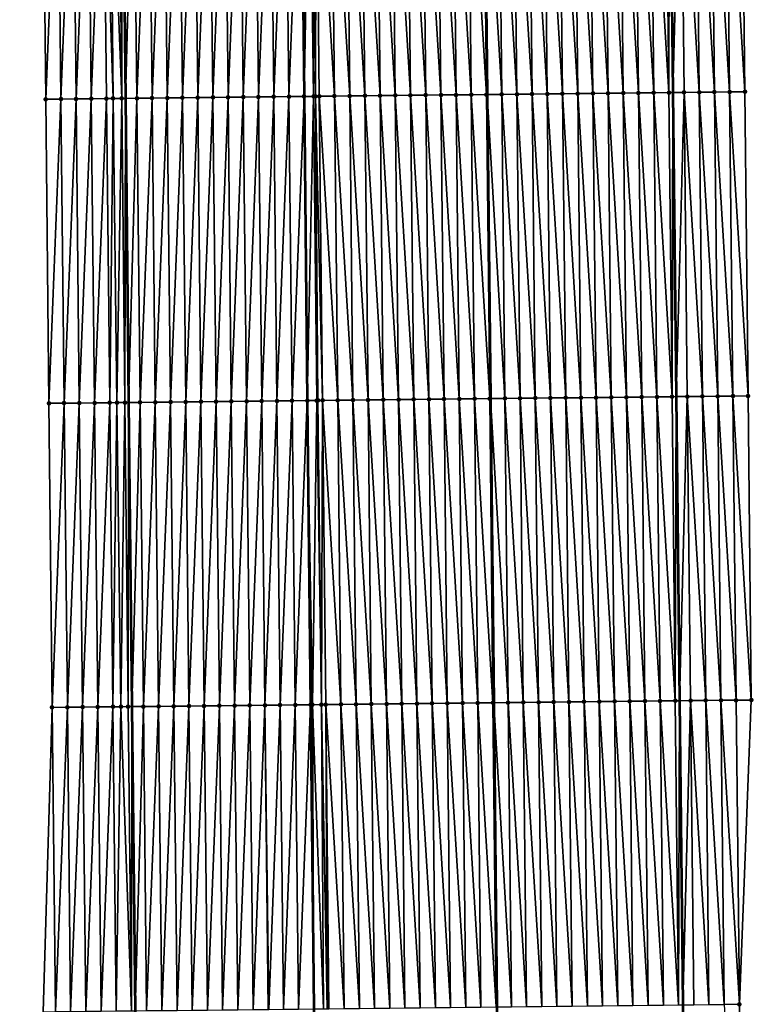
# Model space of a CAD drawing. Header units: feet. Extents: x 2010743 to 2022806, y 818705 to 837694.
# Tile 339 of 531: x 2011461 to 2011509, y 830054 to 830119. Entities that reach past the tile are written whole.
import ezdxf

# ---------------------------------------------------------------- set-up
doc = ezdxf.new("R2010")
doc.units = ezdxf.units.FT
doc.header["$MEASUREMENT"] = 0
for name, color, linetype, lineweight in [('EP_Travel Lane', 172, 'Continuous', 53), ('Road Shots', 141, 'Continuous', 100), ('STRIPING', 60, 'Continuous', 53)]:
    doc.layers.add(name, color=color, linetype=linetype, lineweight=lineweight)
doc.layers.add('I-77-MM17-21_NB-Surface-Border', color=7, linetype='Continuous')
doc.layers.add('I-77-MM17-21_NB-Surface-TIN', color=7, linetype='Continuous')

msp = doc.modelspace()

# ---------------------------------------------------------------- linework, layer by layer
at = {"layer": 'EP_Travel Lane'}
for points in [[(2011466.175, 830253.519, 324.413), (2011466.387, 830233.52, 324.295), (2011466.599, 830213.522, 324.185), (2011466.811, 830193.523, 324.06), (2011467.024, 830173.525, 323.938), (2011467.236, 830153.527, 323.8), (2011467.448, 830133.528, 323.674), (2011467.66, 830113.529, 323.565), (2011467.873, 830093.531, 323.446), (2011468.085, 830073.532, 323.34), (2011468.3, 830053.531, 323.188), (2011468.516, 830033.533, 323.069), (2011468.732, 830013.534, 322.989), (2011468.948, 829993.536, 322.86)], [(2011502.158, 830253.902, 324.151), (2011502.374, 830233.904, 324.011), (2011502.591, 830213.906, 323.877), (2011502.807, 830193.907, 323.758), (2011503.023, 830173.909, 323.636), (2011503.24, 830153.91, 323.527), (2011503.456, 830133.912, 323.45), (2011503.673, 830113.913, 323.332), (2011503.889, 830093.915, 323.22), (2011504.106, 830073.916, 323.06), (2011504.322, 830053.922, 322.929), (2011504.538, 830033.924, 322.807), (2011504.754, 830013.925, 322.688), (2011504.97, 829993.927, 322.561), (2011505.186, 829973.928, 322.471)]]:
    msp.add_polyline3d(points, dxfattribs=at)
at = {"layer": 'I-77-MM17-21_NB-Surface-Border', "color": 3, "linetype": 'Continuous', "lineweight": -3}
for points in [[(2011504.928, 830253.932, 324.062), (2011504.14, 830233.923, 323.963), (2011505.352, 830213.935, 323.804), (2011505.564, 830193.937, 323.683), (2011506.777, 830173.949, 323.527), (2011507.989, 830153.961, 323.389), (2011508.201, 830133.963, 323.289), (2011508.413, 830113.964, 323.179), (2011508.625, 830093.966, 323.061), (2011508.838, 830073.967, 322.929), (2011508.053, 830053.963, 322.809), (2011508.269, 830033.965, 322.694), (2011507.485, 830013.955, 322.606), (2011506.701, 829993.946, 322.514), (2011507.917, 829973.958, 322.385)], [(2011463.469, 829993.478, 322.703), (2011463.161, 830013.475, 322.825), (2011462.642, 830033.471, 322.898), (2011462.239, 830053.467, 323.014), (2011462.84, 830073.478, 323.186), (2011462.628, 830093.476, 323.305), (2011462.416, 830113.475, 323.414), (2011462.204, 830133.473, 323.533), (2011461.991, 830153.472, 323.665), (2011461.014, 830173.462, 323.765), (2011461.065, 830193.463, 323.892), (2011461.048, 830213.464, 324.019), (2011461.279, 830233.467, 324.152), (2011460.705, 830253.462, 324.263)]]:
    msp.add_polyline3d(points, dxfattribs=at)
at = {"layer": 'I-77-MM17-21_NB-Surface-TIN', "color": 128, "linetype": 'Continuous', "lineweight": -3}
for points in [[(2011465.416, 830113.506, 323.496), (2011466.203, 830133.515, 323.646), (2011465.203, 830133.505, 323.627)], [(2011465.416, 830113.506, 323.496), (2011466.416, 830113.516, 323.536), (2011466.203, 830133.515, 323.646)], [(2011466.85, 830113.521, 323.57), (2011466.659, 830133.52, 323.677), (2011466.203, 830133.515, 323.646)], [(2011466.416, 830113.516, 323.536), (2011466.85, 830113.521, 323.57), (2011466.203, 830133.515, 323.646)], [(2011467.416, 830113.527, 323.564), (2011467.203, 830133.525, 323.673), (2011466.659, 830133.52, 323.677)], [(2011466.85, 830113.521, 323.57), (2011467.416, 830113.527, 323.564), (2011466.659, 830133.52, 323.677)], [(2011467.416, 830113.527, 323.564), (2011467.448, 830133.528, 323.674), (2011467.203, 830133.525, 323.673)], [(2011467.416, 830113.527, 323.564), (2011467.66, 830113.529, 323.565), (2011467.448, 830133.528, 323.674)], [(2011468.203, 830133.536, 323.679), (2011467.448, 830133.528, 323.674), (2011467.66, 830113.529, 323.565)], [(2011468.416, 830113.537, 323.57), (2011468.203, 830133.536, 323.679), (2011467.66, 830113.529, 323.565)], [(2011468.416, 830113.537, 323.57), (2011469.203, 830133.547, 323.699), (2011468.203, 830133.536, 323.679)], [(2011468.416, 830113.537, 323.57), (2011469.415, 830113.548, 323.587), (2011469.203, 830133.547, 323.699)], [(2011469.415, 830113.548, 323.587), (2011470.203, 830133.557, 323.715), (2011469.203, 830133.547, 323.699)], [(2011469.415, 830113.548, 323.587), (2011470.415, 830113.558, 323.601), (2011470.203, 830133.557, 323.715)], [(2011470.415, 830113.558, 323.601), (2011471.203, 830133.568, 323.725), (2011470.203, 830133.557, 323.715)], [(2011470.415, 830113.558, 323.601), (2011471.415, 830113.569, 323.611), (2011471.203, 830133.568, 323.725)], [(2011471.415, 830113.569, 323.611), (2011472.203, 830133.578, 323.737), (2011471.203, 830133.568, 323.725)], [(2011471.415, 830113.569, 323.611), (2011472.415, 830113.58, 323.623), (2011472.203, 830133.578, 323.737)], [(2011472.415, 830113.58, 323.623), (2011473.203, 830133.589, 323.749), (2011472.203, 830133.578, 323.737)], [(2011472.415, 830113.58, 323.623), (2011473.415, 830113.59, 323.633), (2011473.203, 830133.589, 323.749)], [(2011473.415, 830113.59, 323.633), (2011474.203, 830133.599, 323.76), (2011473.203, 830133.589, 323.749)], [(2011473.415, 830113.59, 323.633), (2011474.415, 830113.601, 323.643), (2011474.203, 830133.599, 323.76)], [(2011474.415, 830113.601, 323.643), (2011475.203, 830133.61, 323.771), (2011474.203, 830133.599, 323.76)], [(2011474.415, 830113.601, 323.643), (2011475.415, 830113.611, 323.653), (2011475.203, 830133.61, 323.771)], [(2011475.415, 830113.611, 323.653), (2011476.203, 830133.62, 323.785), (2011475.203, 830133.61, 323.771)], [(2011475.415, 830113.611, 323.653), (2011476.415, 830113.622, 323.667), (2011476.203, 830133.62, 323.785)], [(2011476.415, 830113.622, 323.667), (2011477.203, 830133.631, 323.803), (2011476.203, 830133.62, 323.785)], [(2011476.415, 830113.622, 323.667), (2011477.415, 830113.632, 323.683), (2011477.203, 830133.631, 323.803)], [(2011477.415, 830113.632, 323.683), (2011478.203, 830133.641, 323.82), (2011477.203, 830133.631, 323.803)], [(2011477.415, 830113.632, 323.683), (2011478.415, 830113.643, 323.702), (2011478.203, 830133.641, 323.82)], [(2011478.415, 830113.643, 323.702), (2011479.203, 830133.652, 323.831), (2011478.203, 830133.641, 323.82)], [(2011478.415, 830113.643, 323.702), (2011479.415, 830113.653, 323.713), (2011479.203, 830133.652, 323.831)], [(2011479.762, 830133.658, 323.832), (2011479.203, 830133.652, 323.831), (2011479.415, 830113.653, 323.713)], [(2011480.036, 830113.66, 323.717), (2011479.762, 830133.658, 323.832), (2011479.415, 830113.653, 323.713)], [(2011480.036, 830113.66, 323.717), (2011479.91, 830133.659, 323.832), (2011479.762, 830133.658, 323.832)], [(2011480.156, 830113.661, 323.716), (2011480.203, 830133.662, 323.83), (2011479.91, 830133.659, 323.832)], [(2011480.036, 830113.66, 323.717), (2011480.156, 830113.661, 323.716), (2011479.91, 830133.659, 323.832)], [(2011480.156, 830113.661, 323.716), (2011480.415, 830113.664, 323.714), (2011480.203, 830133.662, 323.83)], [(2011481.415, 830113.675, 323.697), (2011481.203, 830133.673, 323.815), (2011480.203, 830133.662, 323.83)], [(2011480.415, 830113.664, 323.714), (2011481.415, 830113.675, 323.697), (2011480.203, 830133.662, 323.83)], [(2011482.415, 830113.685, 323.677), (2011482.203, 830133.684, 323.797), (2011481.203, 830133.673, 323.815)], [(2011481.415, 830113.675, 323.697), (2011482.415, 830113.685, 323.677), (2011481.203, 830133.673, 323.815)], [(2011483.415, 830113.696, 323.658), (2011483.202, 830133.695, 323.782), (2011482.203, 830133.684, 323.797)], [(2011482.415, 830113.685, 323.677), (2011483.415, 830113.696, 323.658), (2011482.203, 830133.684, 323.797)], [(2011484.415, 830113.707, 323.642), (2011484.202, 830133.705, 323.764), (2011483.202, 830133.695, 323.782)], [(2011483.415, 830113.696, 323.658), (2011484.415, 830113.707, 323.642), (2011483.202, 830133.695, 323.782)], [(2011485.415, 830113.718, 323.627), (2011485.202, 830133.716, 323.749), (2011484.202, 830133.705, 323.764)], [(2011484.415, 830113.707, 323.642), (2011485.415, 830113.718, 323.627), (2011484.202, 830133.705, 323.764)], [(2011486.415, 830113.728, 323.608), (2011486.202, 830133.727, 323.73), (2011485.202, 830133.716, 323.749)], [(2011485.415, 830113.718, 323.627), (2011486.415, 830113.728, 323.608), (2011485.202, 830133.716, 323.749)], [(2011487.414, 830113.739, 323.589), (2011487.202, 830133.737, 323.714), (2011486.202, 830133.727, 323.73)], [(2011486.415, 830113.728, 323.608), (2011487.414, 830113.739, 323.589), (2011486.202, 830133.727, 323.73)], [(2011488.414, 830113.75, 323.576), (2011488.202, 830133.748, 323.7), (2011487.202, 830133.737, 323.714)], [(2011487.414, 830113.739, 323.589), (2011488.414, 830113.75, 323.576), (2011487.202, 830133.737, 323.714)], [(2011489.414, 830113.76, 323.563), (2011489.202, 830133.759, 323.69), (2011488.202, 830133.748, 323.7)], [(2011488.414, 830113.75, 323.576), (2011489.414, 830113.76, 323.563), (2011488.202, 830133.748, 323.7)], [(2011490.414, 830113.771, 323.556), (2011490.202, 830133.77, 323.677), (2011489.202, 830133.759, 323.69)], [(2011489.414, 830113.76, 323.563), (2011490.414, 830113.771, 323.556), (2011489.202, 830133.759, 323.69)], [(2011491.414, 830113.782, 323.534), (2011491.202, 830133.78, 323.651), (2011490.202, 830133.77, 323.677)], [(2011490.414, 830113.771, 323.556), (2011491.414, 830113.782, 323.534), (2011490.202, 830133.77, 323.677)], [(2011491.202, 830133.78, 323.651), (2011491.463, 830113.782, 323.534), (2011491.251, 830133.781, 323.651)], [(2011491.414, 830113.782, 323.534), (2011491.463, 830113.782, 323.534), (2011491.202, 830133.78, 323.651)], [(2011492.414, 830113.792, 323.525), (2011492.202, 830133.791, 323.647), (2011491.251, 830133.781, 323.651)], [(2011492.414, 830113.792, 323.525), (2011491.251, 830133.781, 323.651), (2011491.463, 830113.782, 323.534)], [(2011493.414, 830113.803, 323.501), (2011493.202, 830133.802, 323.614), (2011492.202, 830133.791, 323.647)], [(2011492.414, 830113.792, 323.525), (2011493.414, 830113.803, 323.501), (2011492.202, 830133.791, 323.647)], [(2011494.414, 830113.814, 323.481), (2011494.202, 830133.812, 323.595), (2011493.202, 830133.802, 323.614)], [(2011493.414, 830113.803, 323.501), (2011494.414, 830113.814, 323.481), (2011493.202, 830133.802, 323.614)], [(2011495.414, 830113.825, 323.463), (2011495.202, 830133.823, 323.58), (2011494.202, 830133.812, 323.595)], [(2011494.414, 830113.814, 323.481), (2011495.414, 830113.825, 323.463), (2011494.202, 830133.812, 323.595)], [(2011496.414, 830113.835, 323.447), (2011496.202, 830133.834, 323.559), (2011495.202, 830133.823, 323.58)], [(2011495.414, 830113.825, 323.463), (2011496.414, 830113.835, 323.447), (2011495.202, 830133.823, 323.58)], [(2011497.414, 830113.846, 323.432), (2011497.202, 830133.845, 323.544), (2011496.202, 830133.834, 323.559)], [(2011496.414, 830113.835, 323.447), (2011497.414, 830113.846, 323.432), (2011496.202, 830133.834, 323.559)], [(2011498.414, 830113.857, 323.418), (2011498.202, 830133.855, 323.532), (2011497.202, 830133.845, 323.544)], [(2011497.414, 830113.846, 323.432), (2011498.414, 830113.857, 323.418), (2011497.202, 830133.845, 323.544)], [(2011499.414, 830113.867, 323.406), (2011499.202, 830133.866, 323.52), (2011498.202, 830133.855, 323.532)], [(2011498.414, 830113.857, 323.418), (2011499.414, 830113.867, 323.406), (2011498.202, 830133.855, 323.532)], [(2011500.414, 830113.878, 323.393), (2011500.201, 830133.877, 323.501), (2011499.202, 830133.866, 323.52)], [(2011499.414, 830113.867, 323.406), (2011500.414, 830113.878, 323.393), (2011499.202, 830133.866, 323.52)], [(2011501.414, 830113.889, 323.374), (2011501.201, 830133.887, 323.485), (2011500.201, 830133.877, 323.501)], [(2011500.414, 830113.878, 323.393), (2011501.414, 830113.889, 323.374), (2011500.201, 830133.877, 323.501)], [(2011502.414, 830113.9, 323.353), (2011502.201, 830133.898, 323.47), (2011501.201, 830133.887, 323.485)], [(2011501.414, 830113.889, 323.374), (2011502.414, 830113.9, 323.353), (2011501.201, 830133.887, 323.485)], [(2011503.414, 830113.91, 323.333), (2011503.201, 830133.909, 323.453), (2011502.201, 830133.898, 323.47)], [(2011502.414, 830113.9, 323.353), (2011503.414, 830113.91, 323.333), (2011502.201, 830133.898, 323.47)], [(2011503.414, 830113.91, 323.333), (2011503.456, 830133.912, 323.45), (2011503.201, 830133.909, 323.453)], [(2011503.414, 830113.91, 323.333), (2011503.673, 830113.913, 323.332), (2011503.456, 830133.912, 323.45)], [(2011504.201, 830133.919, 323.441), (2011503.456, 830133.912, 323.45), (2011503.673, 830113.913, 323.332)], [(2011504.413, 830113.921, 323.329), (2011504.201, 830133.919, 323.441), (2011503.673, 830113.913, 323.332)], [(2011505.413, 830113.932, 323.284), (2011505.201, 830133.93, 323.392), (2011504.201, 830133.919, 323.441)], [(2011504.413, 830113.921, 323.329), (2011505.413, 830113.932, 323.284), (2011504.201, 830133.919, 323.441)], [(2011506.413, 830113.943, 323.248), (2011506.201, 830133.941, 323.352), (2011505.201, 830133.93, 323.392)], [(2011505.413, 830113.932, 323.284), (2011506.413, 830113.943, 323.248), (2011505.201, 830133.93, 323.392)], [(2011507.413, 830113.953, 323.214), (2011507.201, 830133.952, 323.324), (2011506.201, 830133.941, 323.352)], [(2011506.413, 830113.943, 323.248), (2011507.413, 830113.953, 323.214), (2011506.201, 830133.941, 323.352)], [(2011507.201, 830133.952, 323.324), (2011508.413, 830113.964, 323.179), (2011508.201, 830133.963, 323.289)], [(2011507.413, 830113.953, 323.214), (2011508.413, 830113.964, 323.179), (2011507.201, 830133.952, 323.324)], [(2011463.204, 830133.484, 323.566), (2011462.204, 830133.473, 323.533), (2011462.416, 830113.475, 323.414)], [(2011463.416, 830113.485, 323.448), (2011463.204, 830133.484, 323.566), (2011462.416, 830113.475, 323.414)], [(2011463.416, 830113.485, 323.448), (2011464.204, 830133.494, 323.601), (2011463.204, 830133.484, 323.566)], [(2011463.416, 830113.485, 323.448), (2011464.416, 830113.496, 323.483), (2011464.204, 830133.494, 323.601)], [(2011464.416, 830113.496, 323.483), (2011465.203, 830133.505, 323.627), (2011464.204, 830133.494, 323.601)], [(2011464.416, 830113.496, 323.483), (2011465.416, 830113.506, 323.496), (2011465.203, 830133.505, 323.627)], [(2011462.628, 830093.476, 323.305), (2011463.416, 830113.485, 323.448), (2011462.416, 830113.475, 323.414)], [(2011462.628, 830093.476, 323.305), (2011463.628, 830093.487, 323.336), (2011463.416, 830113.485, 323.448)], [(2011463.628, 830093.487, 323.336), (2011464.416, 830113.496, 323.483), (2011463.416, 830113.485, 323.448)], [(2011463.628, 830093.487, 323.336), (2011464.628, 830093.497, 323.369), (2011464.416, 830113.496, 323.483)], [(2011464.628, 830093.497, 323.369), (2011465.416, 830113.506, 323.496), (2011464.416, 830113.496, 323.483)], [(2011464.628, 830093.497, 323.369), (2011465.628, 830093.507, 323.391), (2011465.416, 830113.506, 323.496)], [(2011465.628, 830093.507, 323.391), (2011466.416, 830113.516, 323.536), (2011465.416, 830113.506, 323.496)], [(2011465.628, 830093.507, 323.391), (2011466.628, 830093.518, 323.419), (2011466.416, 830113.516, 323.536)], [(2011466.628, 830093.518, 323.419), (2011466.85, 830113.521, 323.57), (2011466.416, 830113.516, 323.536)], [(2011466.628, 830093.518, 323.419), (2011467.103, 830093.523, 323.451), (2011466.85, 830113.521, 323.57)], [(2011467.103, 830093.523, 323.451), (2011467.416, 830113.527, 323.564), (2011466.85, 830113.521, 323.57)], [(2011467.103, 830093.523, 323.451), (2011467.628, 830093.528, 323.444), (2011467.416, 830113.527, 323.564)], [(2011467.628, 830093.528, 323.444), (2011467.66, 830113.529, 323.565), (2011467.416, 830113.527, 323.564)], [(2011467.628, 830093.528, 323.444), (2011467.873, 830093.531, 323.446), (2011467.66, 830113.529, 323.565)], [(2011468.416, 830113.537, 323.57), (2011467.66, 830113.529, 323.565), (2011467.873, 830093.531, 323.446)], [(2011468.628, 830093.539, 323.452), (2011468.416, 830113.537, 323.57), (2011467.873, 830093.531, 323.446)], [(2011468.628, 830093.539, 323.452), (2011469.415, 830113.548, 323.587), (2011468.416, 830113.537, 323.57)], [(2011468.628, 830093.539, 323.452), (2011469.628, 830093.549, 323.474), (2011469.415, 830113.548, 323.587)], [(2011469.628, 830093.549, 323.474), (2011470.415, 830113.558, 323.601), (2011469.415, 830113.548, 323.587)], [(2011469.628, 830093.549, 323.474), (2011470.628, 830093.56, 323.492), (2011470.415, 830113.558, 323.601)], [(2011470.628, 830093.56, 323.492), (2011471.415, 830113.569, 323.611), (2011470.415, 830113.558, 323.601)], [(2011470.628, 830093.56, 323.492), (2011471.628, 830093.57, 323.503), (2011471.415, 830113.569, 323.611)], [(2011471.628, 830093.57, 323.503), (2011472.415, 830113.58, 323.623), (2011471.415, 830113.569, 323.611)], [(2011471.628, 830093.57, 323.503), (2011472.628, 830093.581, 323.513), (2011472.415, 830113.58, 323.623)], [(2011472.628, 830093.581, 323.513), (2011473.415, 830113.59, 323.633), (2011472.415, 830113.58, 323.623)], [(2011472.628, 830093.581, 323.513), (2011473.627, 830093.592, 323.524), (2011473.415, 830113.59, 323.633)], [(2011473.627, 830093.592, 323.524), (2011474.415, 830113.601, 323.643), (2011473.415, 830113.59, 323.633)], [(2011473.627, 830093.592, 323.524), (2011474.627, 830093.602, 323.533), (2011474.415, 830113.601, 323.643)], [(2011474.627, 830093.602, 323.533), (2011475.415, 830113.611, 323.653), (2011474.415, 830113.601, 323.643)], [(2011474.627, 830093.602, 323.533), (2011475.627, 830093.613, 323.543), (2011475.415, 830113.611, 323.653)], [(2011475.627, 830093.613, 323.543), (2011476.415, 830113.622, 323.667), (2011475.415, 830113.611, 323.653)], [(2011475.627, 830093.613, 323.543), (2011476.627, 830093.623, 323.554), (2011476.415, 830113.622, 323.667)], [(2011476.627, 830093.623, 323.554), (2011477.415, 830113.632, 323.683), (2011476.415, 830113.622, 323.667)], [(2011476.627, 830093.623, 323.554), (2011477.627, 830093.634, 323.57), (2011477.415, 830113.632, 323.683)], [(2011477.627, 830093.634, 323.57), (2011478.415, 830113.643, 323.702), (2011477.415, 830113.632, 323.683)], [(2011477.627, 830093.634, 323.57), (2011478.627, 830093.644, 323.591), (2011478.415, 830113.643, 323.702)], [(2011478.627, 830093.644, 323.591), (2011479.415, 830113.653, 323.713), (2011478.415, 830113.643, 323.702)], [(2011478.627, 830093.644, 323.591), (2011479.627, 830093.655, 323.602), (2011479.415, 830113.653, 323.713)], [(2011480.036, 830113.66, 323.717), (2011479.415, 830113.653, 323.713), (2011479.627, 830093.655, 323.602)], [(2011480.25, 830093.661, 323.605), (2011480.036, 830113.66, 323.717), (2011479.627, 830093.655, 323.602)], [(2011480.33, 830093.662, 323.605), (2011480.156, 830113.661, 323.716), (2011480.036, 830113.66, 323.717)], [(2011480.25, 830093.661, 323.605), (2011480.33, 830093.662, 323.605), (2011480.036, 830113.66, 323.717)], [(2011480.627, 830093.665, 323.602), (2011480.415, 830113.664, 323.714), (2011480.156, 830113.661, 323.716)], [(2011480.33, 830093.662, 323.605), (2011480.627, 830093.665, 323.602), (2011480.156, 830113.661, 323.716)], [(2011481.627, 830093.676, 323.585), (2011481.415, 830113.675, 323.697), (2011480.415, 830113.664, 323.714)], [(2011480.627, 830093.665, 323.602), (2011481.627, 830093.676, 323.585), (2011480.415, 830113.664, 323.714)], [(2011482.627, 830093.687, 323.565), (2011482.415, 830113.685, 323.677), (2011481.415, 830113.675, 323.697)], [(2011481.627, 830093.676, 323.585), (2011482.627, 830093.687, 323.565), (2011481.415, 830113.675, 323.697)], [(2011483.627, 830093.698, 323.546), (2011483.415, 830113.696, 323.658), (2011482.415, 830113.685, 323.677)], [(2011482.627, 830093.687, 323.565), (2011483.627, 830093.698, 323.546), (2011482.415, 830113.685, 323.677)], [(2011484.627, 830093.708, 323.529), (2011484.415, 830113.707, 323.642), (2011483.415, 830113.696, 323.658)], [(2011483.627, 830093.698, 323.546), (2011484.627, 830093.708, 323.529), (2011483.415, 830113.696, 323.658)], [(2011485.627, 830093.719, 323.514), (2011485.415, 830113.718, 323.627), (2011484.415, 830113.707, 323.642)], [(2011484.627, 830093.708, 323.529), (2011485.627, 830093.719, 323.514), (2011484.415, 830113.707, 323.642)], [(2011486.627, 830093.73, 323.496), (2011486.415, 830113.728, 323.608), (2011485.415, 830113.718, 323.627)], [(2011485.627, 830093.719, 323.514), (2011486.627, 830093.73, 323.496), (2011485.415, 830113.718, 323.627)], [(2011487.627, 830093.74, 323.48), (2011487.414, 830113.739, 323.589), (2011486.415, 830113.728, 323.608)], [(2011486.627, 830093.73, 323.496), (2011487.627, 830093.74, 323.48), (2011486.415, 830113.728, 323.608)], [(2011488.627, 830093.751, 323.465), (2011488.414, 830113.75, 323.576), (2011487.414, 830113.739, 323.589)], [(2011487.627, 830093.74, 323.48), (2011488.627, 830093.751, 323.465), (2011487.414, 830113.739, 323.589)], [(2011489.627, 830093.762, 323.454), (2011489.414, 830113.76, 323.563), (2011488.414, 830113.75, 323.576)], [(2011488.627, 830093.751, 323.465), (2011489.627, 830093.762, 323.454), (2011488.414, 830113.75, 323.576)], [(2011490.627, 830093.772, 323.447), (2011490.414, 830113.771, 323.556), (2011489.414, 830113.76, 323.563)], [(2011489.627, 830093.762, 323.454), (2011490.627, 830093.772, 323.447), (2011489.414, 830113.76, 323.563)], [(2011491.626, 830093.783, 323.425), (2011491.414, 830113.782, 323.534), (2011490.414, 830113.771, 323.556)], [(2011490.627, 830093.772, 323.447), (2011491.626, 830093.783, 323.425), (2011490.414, 830113.771, 323.556)], [(2011491.414, 830113.782, 323.534), (2011491.675, 830093.784, 323.425), (2011491.463, 830113.782, 323.534)], [(2011491.626, 830093.783, 323.425), (2011491.675, 830093.784, 323.425), (2011491.414, 830113.782, 323.534)], [(2011492.626, 830093.794, 323.415), (2011492.414, 830113.792, 323.525), (2011491.463, 830113.782, 323.534)], [(2011492.626, 830093.794, 323.415), (2011491.463, 830113.782, 323.534), (2011491.675, 830093.784, 323.425)], [(2011493.626, 830093.805, 323.39), (2011493.414, 830113.803, 323.501), (2011492.414, 830113.792, 323.525)], [(2011492.626, 830093.794, 323.415), (2011493.626, 830093.805, 323.39), (2011492.414, 830113.792, 323.525)], [(2011494.626, 830093.815, 323.368), (2011494.414, 830113.814, 323.481), (2011493.414, 830113.803, 323.501)], [(2011493.626, 830093.805, 323.39), (2011494.626, 830093.815, 323.368), (2011493.414, 830113.803, 323.501)], [(2011495.626, 830093.826, 323.347), (2011495.414, 830113.825, 323.463), (2011494.414, 830113.814, 323.481)], [(2011494.626, 830093.815, 323.368), (2011495.626, 830093.826, 323.347), (2011494.414, 830113.814, 323.481)], [(2011496.626, 830093.837, 323.33), (2011496.414, 830113.835, 323.447), (2011495.414, 830113.825, 323.463)], [(2011495.626, 830093.826, 323.347), (2011496.626, 830093.837, 323.33), (2011495.414, 830113.825, 323.463)], [(2011497.626, 830093.847, 323.317), (2011497.414, 830113.846, 323.432), (2011496.414, 830113.835, 323.447)], [(2011496.626, 830093.837, 323.33), (2011497.626, 830093.847, 323.317), (2011496.414, 830113.835, 323.447)], [(2011498.626, 830093.858, 323.307), (2011498.414, 830113.857, 323.418), (2011497.414, 830113.846, 323.432)], [(2011497.626, 830093.847, 323.317), (2011498.626, 830093.858, 323.307), (2011497.414, 830113.846, 323.432)], [(2011499.626, 830093.869, 323.29), (2011499.414, 830113.867, 323.406), (2011498.414, 830113.857, 323.418)], [(2011498.626, 830093.858, 323.307), (2011499.626, 830093.869, 323.29), (2011498.414, 830113.857, 323.418)], [(2011500.626, 830093.88, 323.275), (2011500.414, 830113.878, 323.393), (2011499.414, 830113.867, 323.406)], [(2011499.626, 830093.869, 323.29), (2011500.626, 830093.88, 323.275), (2011499.414, 830113.867, 323.406)], [(2011501.626, 830093.89, 323.258), (2011501.414, 830113.889, 323.374), (2011500.414, 830113.878, 323.393)], [(2011500.626, 830093.88, 323.275), (2011501.626, 830093.89, 323.258), (2011500.414, 830113.878, 323.393)], [(2011502.626, 830093.901, 323.24), (2011502.414, 830113.9, 323.353), (2011501.414, 830113.889, 323.374)], [(2011501.626, 830093.89, 323.258), (2011502.626, 830093.901, 323.24), (2011501.414, 830113.889, 323.374)], [(2011503.626, 830093.912, 323.221), (2011503.414, 830113.91, 323.333), (2011502.414, 830113.9, 323.353)], [(2011502.626, 830093.901, 323.24), (2011503.626, 830093.912, 323.221), (2011502.414, 830113.9, 323.353)], [(2011503.626, 830093.912, 323.221), (2011503.673, 830113.913, 323.332), (2011503.414, 830113.91, 323.333)], [(2011503.626, 830093.912, 323.221), (2011503.889, 830093.915, 323.22), (2011503.673, 830113.913, 323.332)], [(2011504.413, 830113.921, 323.329), (2011503.673, 830113.913, 323.332), (2011503.889, 830093.915, 323.22)], [(2011504.626, 830093.922, 323.216), (2011504.413, 830113.921, 323.329), (2011503.889, 830093.915, 323.22)], [(2011505.626, 830093.933, 323.172), (2011505.413, 830113.932, 323.284), (2011504.413, 830113.921, 323.329)], [(2011504.626, 830093.922, 323.216), (2011505.626, 830093.933, 323.172), (2011504.413, 830113.921, 323.329)], [(2011506.626, 830093.944, 323.132), (2011506.413, 830113.943, 323.248), (2011505.413, 830113.932, 323.284)], [(2011505.626, 830093.933, 323.172), (2011506.626, 830093.944, 323.132), (2011505.413, 830113.932, 323.284)], [(2011507.626, 830093.955, 323.095), (2011507.413, 830113.953, 323.214), (2011506.413, 830113.943, 323.248)], [(2011506.626, 830093.944, 323.132), (2011507.626, 830093.955, 323.095), (2011506.413, 830113.943, 323.248)], [(2011508.625, 830093.966, 323.061), (2011508.413, 830113.964, 323.179), (2011507.413, 830113.953, 323.214)], [(2011507.626, 830093.955, 323.095), (2011508.625, 830093.966, 323.061), (2011507.413, 830113.953, 323.214)], [(2011462.84, 830073.478, 323.186), (2011463.628, 830093.487, 323.336), (2011462.628, 830093.476, 323.305)], [(2011462.84, 830073.478, 323.186), (2011463.84, 830073.488, 323.22), (2011463.628, 830093.487, 323.336)], [(2011463.84, 830073.488, 323.22), (2011464.628, 830093.497, 323.369), (2011463.628, 830093.487, 323.336)], [(2011463.84, 830073.488, 323.22), (2011464.84, 830073.498, 323.255), (2011464.628, 830093.497, 323.369)], [(2011464.84, 830073.498, 323.255), (2011465.628, 830093.507, 323.391), (2011464.628, 830093.497, 323.369)], [(2011464.84, 830073.498, 323.255), (2011465.84, 830073.509, 323.276), (2011465.628, 830093.507, 323.391)], [(2011465.84, 830073.509, 323.276), (2011466.628, 830093.518, 323.419), (2011465.628, 830093.507, 323.391)], [(2011465.84, 830073.509, 323.276), (2011466.84, 830073.519, 323.313), (2011466.628, 830093.518, 323.419)], [(2011466.84, 830073.519, 323.313), (2011467.103, 830093.523, 323.451), (2011466.628, 830093.518, 323.419)], [(2011466.84, 830073.519, 323.313), (2011467.369, 830073.525, 323.345), (2011467.103, 830093.523, 323.451)], [(2011467.369, 830073.525, 323.345), (2011467.628, 830093.528, 323.444), (2011467.103, 830093.523, 323.451)], [(2011467.369, 830073.525, 323.345), (2011467.84, 830073.53, 323.34), (2011467.628, 830093.528, 323.444)], [(2011467.84, 830073.53, 323.34), (2011467.873, 830093.531, 323.446), (2011467.628, 830093.528, 323.444)], [(2011467.84, 830073.53, 323.34), (2011468.085, 830073.532, 323.34), (2011467.873, 830093.531, 323.446)], [(2011468.628, 830093.539, 323.452), (2011467.873, 830093.531, 323.446), (2011468.085, 830073.532, 323.34)], [(2011468.84, 830073.54, 323.34), (2011468.628, 830093.539, 323.452), (2011468.085, 830073.532, 323.34)], [(2011468.84, 830073.54, 323.34), (2011469.628, 830093.549, 323.474), (2011468.628, 830093.539, 323.452)], [(2011468.84, 830073.54, 323.34), (2011469.84, 830073.551, 323.361), (2011469.628, 830093.549, 323.474)], [(2011469.84, 830073.551, 323.361), (2011470.628, 830093.56, 323.492), (2011469.628, 830093.549, 323.474)], [(2011469.84, 830073.551, 323.361), (2011470.84, 830073.561, 323.375), (2011470.628, 830093.56, 323.492)], [(2011470.84, 830073.561, 323.375), (2011471.628, 830093.57, 323.503), (2011470.628, 830093.56, 323.492)], [(2011470.84, 830073.561, 323.375), (2011471.84, 830073.572, 323.386), (2011471.628, 830093.57, 323.503)], [(2011471.84, 830073.572, 323.386), (2011472.628, 830093.581, 323.513), (2011471.628, 830093.57, 323.503)], [(2011471.84, 830073.572, 323.386), (2011472.84, 830073.582, 323.397), (2011472.628, 830093.581, 323.513)], [(2011472.84, 830073.582, 323.397), (2011473.627, 830093.592, 323.524), (2011472.628, 830093.581, 323.513)], [(2011472.84, 830073.582, 323.397), (2011473.84, 830073.593, 323.404), (2011473.627, 830093.592, 323.524)], [(2011473.84, 830073.593, 323.404), (2011474.627, 830093.602, 323.533), (2011473.627, 830093.592, 323.524)], [(2011473.84, 830073.593, 323.404), (2011474.84, 830073.604, 323.413), (2011474.627, 830093.602, 323.533)], [(2011474.84, 830073.604, 323.413), (2011475.627, 830093.613, 323.543), (2011474.627, 830093.602, 323.533)], [(2011474.84, 830073.604, 323.413), (2011475.84, 830073.614, 323.423), (2011475.627, 830093.613, 323.543)], [(2011475.84, 830073.614, 323.423), (2011476.627, 830093.623, 323.554), (2011475.627, 830093.613, 323.543)], [(2011475.84, 830073.614, 323.423), (2011476.84, 830073.625, 323.435), (2011476.627, 830093.623, 323.554)], [(2011476.84, 830073.625, 323.435), (2011477.627, 830093.634, 323.57), (2011476.627, 830093.623, 323.554)], [(2011476.84, 830073.625, 323.435), (2011477.84, 830073.635, 323.45), (2011477.627, 830093.634, 323.57)], [(2011477.84, 830073.635, 323.45), (2011478.627, 830093.644, 323.591), (2011477.627, 830093.634, 323.57)], [(2011477.84, 830073.635, 323.45), (2011478.839, 830073.646, 323.469), (2011478.627, 830093.644, 323.591)], [(2011478.839, 830073.646, 323.469), (2011479.627, 830093.655, 323.602), (2011478.627, 830093.644, 323.591)], [(2011478.839, 830073.646, 323.469), (2011479.839, 830073.656, 323.482), (2011479.627, 830093.655, 323.602)], [(2011479.96, 830073.658, 323.482), (2011480.25, 830093.661, 323.605), (2011479.627, 830093.655, 323.602)], [(2011479.96, 830073.658, 323.482), (2011479.627, 830093.655, 323.602), (2011479.839, 830073.656, 323.482)], [(2011479.96, 830073.658, 323.482), (2011480.56, 830073.664, 323.481), (2011480.25, 830093.661, 323.605)], [(2011480.56, 830073.664, 323.481), (2011480.33, 830093.662, 323.605), (2011480.25, 830093.661, 323.605)], [(2011480.56, 830073.664, 323.481), (2011480.627, 830093.665, 323.602), (2011480.33, 830093.662, 323.605)], [(2011480.56, 830073.664, 323.481), (2011480.839, 830073.667, 323.479), (2011480.627, 830093.665, 323.602)], [(2011481.839, 830073.678, 323.461), (2011481.627, 830093.676, 323.585), (2011480.627, 830093.665, 323.602)], [(2011480.839, 830073.667, 323.479), (2011481.839, 830073.678, 323.461), (2011480.627, 830093.665, 323.602)], [(2011482.839, 830073.688, 323.441), (2011482.627, 830093.687, 323.565), (2011481.627, 830093.676, 323.585)], [(2011481.839, 830073.678, 323.461), (2011482.839, 830073.688, 323.441), (2011481.627, 830093.676, 323.585)], [(2011483.839, 830073.699, 323.422), (2011483.627, 830093.698, 323.546), (2011482.627, 830093.687, 323.565)], [(2011482.839, 830073.688, 323.441), (2011483.839, 830073.699, 323.422), (2011482.627, 830093.687, 323.565)], [(2011484.839, 830073.71, 323.405), (2011484.627, 830093.708, 323.529), (2011483.627, 830093.698, 323.546)], [(2011483.839, 830073.699, 323.422), (2011484.839, 830073.71, 323.405), (2011483.627, 830093.698, 323.546)], [(2011485.839, 830073.72, 323.389), (2011485.627, 830093.719, 323.514), (2011484.627, 830093.708, 323.529)], [(2011484.839, 830073.71, 323.405), (2011485.839, 830073.72, 323.389), (2011484.627, 830093.708, 323.529)], [(2011486.839, 830073.731, 323.37), (2011486.627, 830093.73, 323.496), (2011485.627, 830093.719, 323.514)], [(2011485.839, 830073.72, 323.389), (2011486.839, 830073.731, 323.37), (2011485.627, 830093.719, 323.514)], [(2011487.839, 830073.742, 323.353), (2011487.627, 830093.74, 323.48), (2011486.627, 830093.73, 323.496)], [(2011486.839, 830073.731, 323.37), (2011487.839, 830073.742, 323.353), (2011486.627, 830093.73, 323.496)], [(2011488.839, 830073.753, 323.337), (2011488.627, 830093.751, 323.465), (2011487.627, 830093.74, 323.48)], [(2011487.839, 830073.742, 323.353), (2011488.839, 830073.753, 323.337), (2011487.627, 830093.74, 323.48)], [(2011489.839, 830073.763, 323.325), (2011489.627, 830093.762, 323.454), (2011488.627, 830093.751, 323.465)], [(2011488.839, 830073.753, 323.337), (2011489.839, 830073.763, 323.325), (2011488.627, 830093.751, 323.465)], [(2011490.839, 830073.774, 323.315), (2011490.627, 830093.772, 323.447), (2011489.627, 830093.762, 323.454)], [(2011489.839, 830073.763, 323.325), (2011490.839, 830073.774, 323.315), (2011489.627, 830093.762, 323.454)], [(2011491.839, 830073.785, 323.291), (2011491.626, 830093.783, 323.425), (2011490.627, 830093.772, 323.447)], [(2011490.839, 830073.774, 323.315), (2011491.839, 830073.785, 323.291), (2011490.627, 830093.772, 323.447)], [(2011491.626, 830093.783, 323.425), (2011491.888, 830073.785, 323.29), (2011491.675, 830093.784, 323.425)], [(2011491.839, 830073.785, 323.291), (2011491.888, 830073.785, 323.29), (2011491.626, 830093.783, 323.425)], [(2011492.839, 830073.795, 323.277), (2011492.626, 830093.794, 323.415), (2011491.675, 830093.784, 323.425)], [(2011492.839, 830073.795, 323.277), (2011491.675, 830093.784, 323.425), (2011491.888, 830073.785, 323.29)], [(2011493.839, 830073.806, 323.252), (2011493.626, 830093.805, 323.39), (2011492.626, 830093.794, 323.415)], [(2011492.839, 830073.795, 323.277), (2011493.839, 830073.806, 323.252), (2011492.626, 830093.794, 323.415)], [(2011494.839, 830073.817, 323.229), (2011494.626, 830093.815, 323.368), (2011493.626, 830093.805, 323.39)], [(2011493.839, 830073.806, 323.252), (2011494.839, 830073.817, 323.229), (2011493.626, 830093.805, 323.39)], [(2011495.838, 830073.828, 323.212), (2011495.626, 830093.826, 323.347), (2011494.626, 830093.815, 323.368)], [(2011494.839, 830073.817, 323.229), (2011495.838, 830073.828, 323.212), (2011494.626, 830093.815, 323.368)], [(2011496.838, 830073.838, 323.194), (2011496.626, 830093.837, 323.33), (2011495.626, 830093.826, 323.347)], [(2011495.838, 830073.828, 323.212), (2011496.838, 830073.838, 323.194), (2011495.626, 830093.826, 323.347)], [(2011497.838, 830073.849, 323.177), (2011497.626, 830093.847, 323.317), (2011496.626, 830093.837, 323.33)], [(2011496.838, 830073.838, 323.194), (2011497.838, 830073.849, 323.177), (2011496.626, 830093.837, 323.33)], [(2011498.838, 830073.86, 323.162), (2011498.626, 830093.858, 323.307), (2011497.626, 830093.847, 323.317)], [(2011497.838, 830073.849, 323.177), (2011498.838, 830073.86, 323.162), (2011497.626, 830093.847, 323.317)], [(2011499.838, 830073.87, 323.147), (2011499.626, 830093.869, 323.29), (2011498.626, 830093.858, 323.307)], [(2011498.838, 830073.86, 323.162), (2011499.838, 830073.87, 323.147), (2011498.626, 830093.858, 323.307)], [(2011500.838, 830073.881, 323.129), (2011500.626, 830093.88, 323.275), (2011499.626, 830093.869, 323.29)], [(2011499.838, 830073.87, 323.147), (2011500.838, 830073.881, 323.129), (2011499.626, 830093.869, 323.29)], [(2011501.838, 830073.892, 323.109), (2011501.626, 830093.89, 323.258), (2011500.626, 830093.88, 323.275)], [(2011500.838, 830073.881, 323.129), (2011501.838, 830073.892, 323.109), (2011500.626, 830093.88, 323.275)], [(2011502.838, 830073.903, 323.088), (2011502.626, 830093.901, 323.24), (2011501.626, 830093.89, 323.258)], [(2011501.838, 830073.892, 323.109), (2011502.838, 830073.903, 323.088), (2011501.626, 830093.89, 323.258)], [(2011503.838, 830073.913, 323.06), (2011503.626, 830093.912, 323.221), (2011502.626, 830093.901, 323.24)], [(2011502.838, 830073.903, 323.088), (2011503.838, 830073.913, 323.06), (2011502.626, 830093.901, 323.24)], [(2011503.838, 830073.913, 323.06), (2011503.889, 830093.915, 323.22), (2011503.626, 830093.912, 323.221)], [(2011503.838, 830073.913, 323.06), (2011504.106, 830073.916, 323.06), (2011503.889, 830093.915, 323.22)], [(2011504.626, 830093.922, 323.216), (2011503.889, 830093.915, 323.22), (2011504.106, 830073.916, 323.06)], [(2011504.838, 830073.924, 323.059), (2011504.626, 830093.922, 323.216), (2011504.106, 830073.916, 323.06)], [(2011505.838, 830073.935, 323.026), (2011505.626, 830093.933, 323.172), (2011504.626, 830093.922, 323.216)], [(2011504.838, 830073.924, 323.059), (2011505.838, 830073.935, 323.026), (2011504.626, 830093.922, 323.216)], [(2011506.838, 830073.946, 322.992), (2011506.626, 830093.944, 323.132), (2011505.626, 830093.933, 323.172)], [(2011505.838, 830073.935, 323.026), (2011506.838, 830073.946, 322.992), (2011505.626, 830093.933, 323.172)], [(2011507.838, 830073.956, 322.961), (2011507.626, 830093.955, 323.095), (2011506.626, 830093.944, 323.132)], [(2011506.838, 830073.946, 322.992), (2011507.838, 830073.956, 322.961), (2011506.626, 830093.944, 323.132)], [(2011508.838, 830073.967, 322.929), (2011508.625, 830093.966, 323.061), (2011507.626, 830093.955, 323.095)], [(2011507.838, 830073.956, 322.961), (2011508.838, 830073.967, 322.929), (2011507.626, 830093.955, 323.095)], [(2011507.053, 830053.952, 322.845), (2011506.838, 830073.946, 322.992), (2011505.838, 830073.935, 323.026)], [(2011508.053, 830053.963, 322.809), (2011507.838, 830073.956, 322.961), (2011506.838, 830073.946, 322.992)], [(2011507.053, 830053.952, 322.845), (2011508.053, 830053.963, 322.809), (2011506.838, 830073.946, 322.992)], [(2011508.053, 830053.963, 322.809), (2011508.838, 830073.967, 322.929), (2011507.838, 830073.956, 322.961)], [(2011463.055, 830053.476, 323.041), (2011462.84, 830073.478, 323.186), (2011462.239, 830053.467, 323.014)], [(2011463.055, 830053.476, 323.041), (2011463.84, 830073.488, 323.22), (2011462.84, 830073.478, 323.186)], [(2011463.055, 830053.476, 323.041), (2011464.055, 830053.486, 323.071), (2011463.84, 830073.488, 323.22)], [(2011464.055, 830053.486, 323.071), (2011464.84, 830073.498, 323.255), (2011463.84, 830073.488, 323.22)], [(2011464.055, 830053.486, 323.071), (2011465.055, 830053.497, 323.106), (2011464.84, 830073.498, 323.255)], [(2011465.055, 830053.497, 323.106), (2011465.84, 830073.509, 323.276), (2011464.84, 830073.498, 323.255)], [(2011465.055, 830053.497, 323.106), (2011466.055, 830053.508, 323.138), (2011465.84, 830073.509, 323.276)], [(2011466.055, 830053.508, 323.138), (2011466.84, 830073.519, 323.313), (2011465.84, 830073.509, 323.276)], [(2011466.055, 830053.508, 323.138), (2011467.055, 830053.518, 323.174), (2011466.84, 830073.519, 323.313)], [(2011467.055, 830053.518, 323.174), (2011467.369, 830073.525, 323.345), (2011466.84, 830073.519, 323.313)], [(2011467.055, 830053.518, 323.174), (2011468.055, 830053.529, 323.187), (2011467.369, 830073.525, 323.345)], [(2011468.055, 830053.529, 323.187), (2011467.84, 830073.53, 323.34), (2011467.369, 830073.525, 323.345)], [(2011468.055, 830053.529, 323.187), (2011468.085, 830073.532, 323.34), (2011467.84, 830073.53, 323.34)], [(2011468.055, 830053.529, 323.187), (2011468.3, 830053.531, 323.188), (2011468.085, 830073.532, 323.34)], [(2011468.84, 830073.54, 323.34), (2011468.085, 830073.532, 323.34), (2011468.3, 830053.531, 323.188)], [(2011469.055, 830053.54, 323.191), (2011468.84, 830073.54, 323.34), (2011468.3, 830053.531, 323.188)], [(2011469.055, 830053.54, 323.191), (2011469.84, 830073.551, 323.361), (2011468.84, 830073.54, 323.34)], [(2011469.055, 830053.54, 323.191), (2011470.055, 830053.55, 323.209), (2011469.84, 830073.551, 323.361)], [(2011470.055, 830053.55, 323.209), (2011470.84, 830073.561, 323.375), (2011469.84, 830073.551, 323.361)], [(2011470.055, 830053.55, 323.209), (2011471.055, 830053.561, 323.225), (2011470.84, 830073.561, 323.375)], [(2011471.055, 830053.561, 323.225), (2011471.84, 830073.572, 323.386), (2011470.84, 830073.561, 323.375)], [(2011471.055, 830053.561, 323.225), (2011472.055, 830053.572, 323.238), (2011471.84, 830073.572, 323.386)], [(2011472.055, 830053.572, 323.238), (2011472.84, 830073.582, 323.397), (2011471.84, 830073.572, 323.386)], [(2011472.055, 830053.572, 323.238), (2011473.055, 830053.582, 323.25), (2011472.84, 830073.582, 323.397)], [(2011473.055, 830053.582, 323.25), (2011473.84, 830073.593, 323.404), (2011472.84, 830073.582, 323.397)], [(2011473.055, 830053.582, 323.25), (2011474.055, 830053.593, 323.259), (2011473.84, 830073.593, 323.404)], [(2011474.055, 830053.593, 323.259), (2011474.84, 830073.604, 323.413), (2011473.84, 830073.593, 323.404)], [(2011474.055, 830053.593, 323.259), (2011475.055, 830053.604, 323.267), (2011474.84, 830073.604, 323.413)], [(2011475.055, 830053.604, 323.267), (2011475.84, 830073.614, 323.423), (2011474.84, 830073.604, 323.413)], [(2011475.055, 830053.604, 323.267), (2011476.055, 830053.615, 323.278), (2011475.84, 830073.614, 323.423)], [(2011476.055, 830053.615, 323.278), (2011476.84, 830073.625, 323.435), (2011475.84, 830073.614, 323.423)], [(2011476.055, 830053.615, 323.278), (2011477.055, 830053.625, 323.293), (2011476.84, 830073.625, 323.435)], [(2011477.089, 830053.626, 323.293), (2011477.84, 830073.635, 323.45), (2011476.84, 830073.625, 323.435)], [(2011477.055, 830053.625, 323.293), (2011477.089, 830053.626, 323.293), (2011476.84, 830073.625, 323.435)], [(2011477.089, 830053.626, 323.293), (2011478.055, 830053.636, 323.308), (2011477.84, 830073.635, 323.45)], [(2011478.055, 830053.636, 323.308), (2011478.839, 830073.646, 323.469), (2011477.84, 830073.635, 323.45)], [(2011478.055, 830053.636, 323.308), (2011479.054, 830053.647, 323.325), (2011478.839, 830073.646, 323.469)], [(2011479.054, 830053.647, 323.325), (2011479.839, 830073.656, 323.482), (2011478.839, 830073.646, 323.469)], [(2011479.054, 830053.647, 323.325), (2011480.055, 830053.658, 323.336), (2011479.839, 830073.656, 323.482)], [(2011479.96, 830073.658, 323.482), (2011479.839, 830073.656, 323.482), (2011480.055, 830053.658, 323.336)], [(2011480.687, 830053.664, 323.338), (2011480.56, 830073.664, 323.481), (2011479.96, 830073.658, 323.482)], [(2011480.687, 830053.664, 323.338), (2011479.96, 830073.658, 323.482), (2011480.055, 830053.658, 323.336)], [(2011480.925, 830053.667, 323.337), (2011480.839, 830073.667, 323.479), (2011480.56, 830073.664, 323.481)], [(2011480.687, 830053.664, 323.338), (2011480.925, 830053.667, 323.337), (2011480.56, 830073.664, 323.481)], [(2011482.054, 830053.679, 323.321), (2011481.839, 830073.678, 323.461), (2011480.839, 830073.667, 323.479)], [(2011480.925, 830053.667, 323.337), (2011481.054, 830053.668, 323.336), (2011480.839, 830073.667, 323.479)], [(2011481.054, 830053.668, 323.336), (2011482.054, 830053.679, 323.321), (2011480.839, 830073.667, 323.479)], [(2011483.054, 830053.69, 323.3), (2011482.839, 830073.688, 323.441), (2011481.839, 830073.678, 323.461)], [(2011482.054, 830053.679, 323.321), (2011483.054, 830053.69, 323.3), (2011481.839, 830073.678, 323.461)], [(2011484.054, 830053.701, 323.281), (2011483.839, 830073.699, 323.422), (2011482.839, 830073.688, 323.441)], [(2011483.054, 830053.69, 323.3), (2011484.054, 830053.701, 323.281), (2011482.839, 830073.688, 323.441)], [(2011485.054, 830053.712, 323.265), (2011484.839, 830073.71, 323.405), (2011483.839, 830073.699, 323.422)], [(2011484.054, 830053.701, 323.281), (2011485.054, 830053.712, 323.265), (2011483.839, 830073.699, 323.422)], [(2011486.054, 830053.723, 323.251), (2011485.839, 830073.72, 323.389), (2011484.839, 830073.71, 323.405)], [(2011485.054, 830053.712, 323.265), (2011486.054, 830053.723, 323.251), (2011484.839, 830073.71, 323.405)], [(2011487.054, 830053.734, 323.232), (2011486.839, 830073.731, 323.37), (2011485.839, 830073.72, 323.389)], [(2011486.054, 830053.723, 323.251), (2011487.054, 830053.734, 323.232), (2011485.839, 830073.72, 323.389)], [(2011488.054, 830053.745, 323.215), (2011487.839, 830073.742, 323.353), (2011486.839, 830073.731, 323.37)], [(2011487.054, 830053.734, 323.232), (2011488.054, 830053.745, 323.215), (2011486.839, 830073.731, 323.37)], [(2011489.054, 830053.756, 323.198), (2011488.839, 830073.753, 323.337), (2011487.839, 830073.742, 323.353)], [(2011488.054, 830053.745, 323.215), (2011489.054, 830053.756, 323.198), (2011487.839, 830073.742, 323.353)], [(2011490.054, 830053.766, 323.188), (2011489.839, 830073.763, 323.325), (2011488.839, 830073.753, 323.337)], [(2011489.054, 830053.756, 323.198), (2011490.054, 830053.766, 323.188), (2011488.839, 830073.753, 323.337)], [(2011491.054, 830053.777, 323.181), (2011490.839, 830073.774, 323.315), (2011489.839, 830073.763, 323.325)], [(2011490.054, 830053.766, 323.188), (2011491.054, 830053.777, 323.181), (2011489.839, 830073.763, 323.325)], [(2011492.054, 830053.788, 323.16), (2011491.839, 830073.785, 323.291), (2011490.839, 830073.774, 323.315)], [(2011491.054, 830053.777, 323.181), (2011492.054, 830053.788, 323.16), (2011490.839, 830073.774, 323.315)], [(2011491.839, 830073.785, 323.291), (2011492.103, 830053.789, 323.159), (2011491.888, 830073.785, 323.29)], [(2011492.054, 830053.788, 323.16), (2011492.103, 830053.789, 323.159), (2011491.839, 830073.785, 323.291)], [(2011493.054, 830053.799, 323.149), (2011492.839, 830073.795, 323.277), (2011491.888, 830073.785, 323.29)], [(2011493.054, 830053.799, 323.149), (2011491.888, 830073.785, 323.29), (2011492.103, 830053.789, 323.159)], [(2011494.054, 830053.81, 323.124), (2011493.839, 830073.806, 323.252), (2011492.839, 830073.795, 323.277)], [(2011493.054, 830053.799, 323.149), (2011494.054, 830053.81, 323.124), (2011492.839, 830073.795, 323.277)], [(2011495.054, 830053.821, 323.103), (2011494.839, 830073.817, 323.229), (2011493.839, 830073.806, 323.252)], [(2011494.054, 830053.81, 323.124), (2011495.054, 830053.821, 323.103), (2011493.839, 830073.806, 323.252)], [(2011496.053, 830053.832, 323.081), (2011495.838, 830073.828, 323.212), (2011494.839, 830073.817, 323.229)], [(2011495.054, 830053.821, 323.103), (2011496.053, 830053.832, 323.081), (2011494.839, 830073.817, 323.229)], [(2011497.053, 830053.843, 323.061), (2011496.838, 830073.838, 323.194), (2011495.838, 830073.828, 323.212)], [(2011496.053, 830053.832, 323.081), (2011497.053, 830053.843, 323.061), (2011495.838, 830073.828, 323.212)], [(2011498.053, 830053.854, 323.043), (2011497.838, 830073.849, 323.177), (2011496.838, 830073.838, 323.194)], [(2011497.053, 830053.843, 323.061), (2011498.053, 830053.854, 323.043), (2011496.838, 830073.838, 323.194)], [(2011499.053, 830053.865, 323.028), (2011498.838, 830073.86, 323.162), (2011497.838, 830073.849, 323.177)], [(2011498.053, 830053.854, 323.043), (2011499.053, 830053.865, 323.028), (2011497.838, 830073.849, 323.177)], [(2011500.053, 830053.876, 323.012), (2011499.838, 830073.87, 323.147), (2011498.838, 830073.86, 323.162)], [(2011499.053, 830053.865, 323.028), (2011500.053, 830053.876, 323.012), (2011498.838, 830073.86, 323.162)], [(2011501.053, 830053.886, 322.995), (2011500.838, 830073.881, 323.129), (2011499.838, 830073.87, 323.147)], [(2011500.053, 830053.876, 323.012), (2011501.053, 830053.886, 322.995), (2011499.838, 830073.87, 323.147)], [(2011502.053, 830053.897, 322.976), (2011501.838, 830073.892, 323.109), (2011500.838, 830073.881, 323.129)], [(2011501.053, 830053.886, 322.995), (2011502.053, 830053.897, 322.976), (2011500.838, 830073.881, 323.129)], [(2011503.053, 830053.908, 322.958), (2011502.838, 830073.903, 323.088), (2011501.838, 830073.892, 323.109)], [(2011502.053, 830053.897, 322.976), (2011503.053, 830053.908, 322.958), (2011501.838, 830073.892, 323.109)], [(2011504.053, 830053.919, 322.935), (2011503.838, 830073.913, 323.06), (2011502.838, 830073.903, 323.088)], [(2011503.053, 830053.908, 322.958), (2011504.053, 830053.919, 322.935), (2011502.838, 830073.903, 323.088)], [(2011504.053, 830053.919, 322.935), (2011504.106, 830073.916, 323.06), (2011503.838, 830073.913, 323.06)], [(2011504.053, 830053.919, 322.935), (2011504.322, 830053.922, 322.929), (2011504.106, 830073.916, 323.06)], [(2011504.838, 830073.924, 323.059), (2011504.106, 830073.916, 323.06), (2011504.322, 830053.922, 322.929)], [(2011505.053, 830053.93, 322.914), (2011504.838, 830073.924, 323.059), (2011504.322, 830053.922, 322.929)], [(2011506.053, 830053.941, 322.883), (2011505.838, 830073.935, 323.026), (2011504.838, 830073.924, 323.059)], [(2011505.053, 830053.93, 322.914), (2011506.053, 830053.941, 322.883), (2011504.838, 830073.924, 323.059)], [(2011506.053, 830053.941, 322.883), (2011507.053, 830053.952, 322.845), (2011505.838, 830073.935, 323.026)], [(2011508.269, 830033.965, 322.694), (2011508.053, 830053.963, 322.809), (2011507.053, 830053.952, 322.845)]]:
    msp.add_3dface(points, dxfattribs=at)
at = {"layer": 'Road Shots', "lineweight": 100}
for p in [(2011462.416, 830113.475, 323.414), (2011463.416, 830113.485, 323.448), (2011464.416, 830113.496, 323.483), (2011465.416, 830113.506, 323.496), (2011466.416, 830113.516, 323.536), (2011466.85, 830113.521, 323.57), (2011467.416, 830113.527, 323.564), (2011468.416, 830113.537, 323.57), (2011469.415, 830113.548, 323.587), (2011470.415, 830113.558, 323.601), (2011471.415, 830113.569, 323.611), (2011472.415, 830113.58, 323.623), (2011473.415, 830113.59, 323.633), (2011474.415, 830113.601, 323.643), (2011475.415, 830113.611, 323.653), (2011476.415, 830113.622, 323.667), (2011477.415, 830113.632, 323.683), (2011478.415, 830113.643, 323.702), (2011479.415, 830113.653, 323.713), (2011480.036, 830113.66, 323.717), (2011480.156, 830113.661, 323.716), (2011480.415, 830113.664, 323.714), (2011481.415, 830113.675, 323.697), (2011482.415, 830113.685, 323.677), (2011483.415, 830113.696, 323.658), (2011484.415, 830113.707, 323.642), (2011485.415, 830113.718, 323.627), (2011486.415, 830113.728, 323.608), (2011487.414, 830113.739, 323.589), (2011488.414, 830113.75, 323.576), (2011489.414, 830113.76, 323.563), (2011490.414, 830113.771, 323.556), (2011491.414, 830113.782, 323.534), (2011492.414, 830113.792, 323.525), (2011493.414, 830113.803, 323.501), (2011494.414, 830113.814, 323.481), (2011495.414, 830113.825, 323.463), (2011496.414, 830113.835, 323.447), (2011497.414, 830113.846, 323.432), (2011498.414, 830113.857, 323.418), (2011499.414, 830113.867, 323.406), (2011500.414, 830113.878, 323.393), (2011501.414, 830113.889, 323.374), (2011502.414, 830113.9, 323.353), (2011503.414, 830113.91, 323.333), (2011504.413, 830113.921, 323.329), (2011505.413, 830113.932, 323.284), (2011506.413, 830113.943, 323.248), (2011507.413, 830113.953, 323.214), (2011508.413, 830113.964, 323.179), (2011462.628, 830093.476, 323.305), (2011463.628, 830093.487, 323.336), (2011464.628, 830093.497, 323.369), (2011465.628, 830093.507, 323.391), (2011466.628, 830093.518, 323.419), (2011467.103, 830093.523, 323.451), (2011467.628, 830093.528, 323.444), (2011468.628, 830093.539, 323.452), (2011469.628, 830093.549, 323.474), (2011470.628, 830093.56, 323.492), (2011471.628, 830093.57, 323.503), (2011472.628, 830093.581, 323.513), (2011473.627, 830093.592, 323.524), (2011474.627, 830093.602, 323.533), (2011475.627, 830093.613, 323.543), (2011476.627, 830093.623, 323.554), (2011477.627, 830093.634, 323.57), (2011478.627, 830093.644, 323.591), (2011479.627, 830093.655, 323.602), (2011480.25, 830093.661, 323.605), (2011480.33, 830093.662, 323.605), (2011480.627, 830093.665, 323.602), (2011481.627, 830093.676, 323.585), (2011482.627, 830093.687, 323.565), (2011483.627, 830093.698, 323.546), (2011484.627, 830093.708, 323.529), (2011485.627, 830093.719, 323.514), (2011486.627, 830093.73, 323.496), (2011487.627, 830093.74, 323.48), (2011488.627, 830093.751, 323.465), (2011489.627, 830093.762, 323.454), (2011490.627, 830093.772, 323.447), (2011491.626, 830093.783, 323.425), (2011492.626, 830093.794, 323.415), (2011493.626, 830093.805, 323.39), (2011494.626, 830093.815, 323.368), (2011495.626, 830093.826, 323.347), (2011496.626, 830093.837, 323.33), (2011497.626, 830093.847, 323.317), (2011498.626, 830093.858, 323.307), (2011499.626, 830093.869, 323.29), (2011500.626, 830093.88, 323.275), (2011501.626, 830093.89, 323.258), (2011502.626, 830093.901, 323.24), (2011503.626, 830093.912, 323.221), (2011504.626, 830093.922, 323.216), (2011505.626, 830093.933, 323.172), (2011506.626, 830093.944, 323.132), (2011507.626, 830093.955, 323.095), (2011508.625, 830093.966, 323.061), (2011506.838, 830073.946, 322.992), (2011507.838, 830073.956, 322.961), (2011508.838, 830073.967, 322.929), (2011462.84, 830073.478, 323.186), (2011463.84, 830073.488, 323.22), (2011464.84, 830073.498, 323.255), (2011465.84, 830073.509, 323.276), (2011466.84, 830073.519, 323.313), (2011467.369, 830073.525, 323.345), (2011467.84, 830073.53, 323.34), (2011468.84, 830073.54, 323.34), (2011469.84, 830073.551, 323.361), (2011470.84, 830073.561, 323.375), (2011471.84, 830073.572, 323.386), (2011472.84, 830073.582, 323.397), (2011473.84, 830073.593, 323.404), (2011474.84, 830073.604, 323.413), (2011475.84, 830073.614, 323.423), (2011476.84, 830073.625, 323.435), (2011477.84, 830073.635, 323.45), (2011478.839, 830073.646, 323.469), (2011479.839, 830073.656, 323.482), (2011479.96, 830073.658, 323.482), (2011480.56, 830073.664, 323.481), (2011480.839, 830073.667, 323.479), (2011481.839, 830073.678, 323.461), (2011482.839, 830073.688, 323.441), (2011483.839, 830073.699, 323.422), (2011484.839, 830073.71, 323.405), (2011485.839, 830073.72, 323.389), (2011486.839, 830073.731, 323.37), (2011487.839, 830073.742, 323.353), (2011488.839, 830073.753, 323.337), (2011489.839, 830073.763, 323.325), (2011490.839, 830073.774, 323.315), (2011491.839, 830073.785, 323.291), (2011492.839, 830073.795, 323.277), (2011493.839, 830073.806, 323.252), (2011494.839, 830073.817, 323.229), (2011495.838, 830073.828, 323.212), (2011496.838, 830073.838, 323.194), (2011497.838, 830073.849, 323.177), (2011498.838, 830073.86, 323.162), (2011499.838, 830073.87, 323.147), (2011500.838, 830073.881, 323.129), (2011501.838, 830073.892, 323.109), (2011502.838, 830073.903, 323.088), (2011503.838, 830073.913, 323.06), (2011504.838, 830073.924, 323.059), (2011505.838, 830073.935, 323.026), (2011508.053, 830053.963, 322.809)]:
    msp.add_point(p, dxfattribs=at)
at = {"layer": 'STRIPING'}
for points in [[(2011477.929, 830253.643, 324.531), (2011478.142, 830233.645, 324.397), (2011478.354, 830213.646, 324.297), (2011478.566, 830193.647, 324.183), (2011478.778, 830173.649, 324.067), (2011478.991, 830153.65, 323.948), (2011479.203, 830133.652, 323.831), (2011479.415, 830113.653, 323.713), (2011479.627, 830093.655, 323.602), (2011479.839, 830073.656, 323.482), (2011480.055, 830053.658, 323.336), (2011480.271, 830033.659, 323.217), (2011480.487, 830013.66, 323.124), (2011480.703, 829993.662, 322.996)], [(2011489.977, 830253.772, 324.353), (2011490.19, 830233.774, 324.225), (2011490.402, 830213.775, 324.111), (2011490.614, 830193.776, 323.993), (2011490.826, 830173.778, 323.869), (2011491.039, 830153.779, 323.77), (2011491.251, 830133.781, 323.651), (2011491.463, 830113.782, 323.534), (2011491.675, 830093.784, 323.425), (2011491.888, 830073.785, 323.29), (2011492.103, 830053.789, 323.159), (2011492.319, 830033.79, 323.043), (2011492.535, 830013.792, 322.938), (2011492.751, 829993.793, 322.814), (2011492.967, 829973.795, 322.686)]]:
    msp.add_polyline3d(points, dxfattribs=at)

doc.saveas('drawing.dxf')
